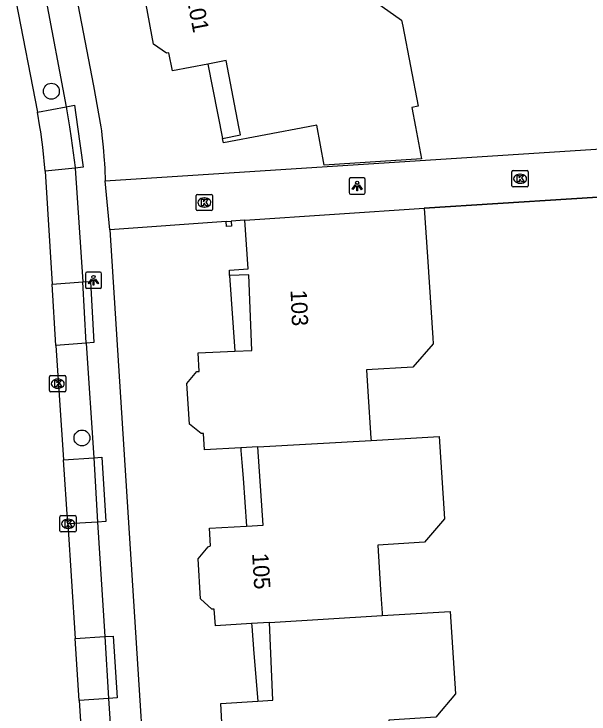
# Model space of a CAD drawing. Extents: x 159628 to 160723, y 388176 to 389416.
# Drawn here: x 160509.46 to 160544.81, y 388463.92 to 388506.93 of the extents above; entities that cross this region are included whole.
import ezdxf

# ---------------------------------------------------------------- set-up
doc = ezdxf.new("R2010")
doc.units = 0
for name, color, linetype in [('IMGEO_Boom', 7, 'Continuous'), ('IMGEO_Kolk', 7, 'Continuous'), ('IMGEO_Lichtpunt', 7, 'Continuous'), ('IMGEO_Muur', 7, 'Continuous'), ('IMGEO_Pand', 7, 'Continuous'), ('IMGEO_Pand_nummerreeks', 7, 'Continuous'), ('IMGEO_Pand_overbouw', 7, 'Continuous'), ('IMGEO_Parkeervlak_open', 7, 'Continuous'), ('IMGEO_Rijbaan_lokaal_gesloten', 7, 'Continuous'), ('IMGEO_Voetpad_open', 7, 'Continuous')]:
    doc.layers.add(name, color=color, linetype=linetype)

msp = doc.modelspace()

# ---------------------------------------------------------------- linework, layer by layer
at = {"layer": 'IMGEO_Boom'}
for centre in [(160511.762, 388502.185), (160513.644, 388480.879)]:
    msp.add_circle(centre, 0.489, dxfattribs=at)
at = {"layer": 'IMGEO_Kolk'}
for p, q in [((160540.075, 388496.383), (160540.075, 388497.235)), ((160540.15, 388497.309), (160541.002, 388497.309)), ((160541.076, 388497.235), (160541.076, 388496.383)), ((160540.563, 388497.089), (160540.588, 388497.089)), ((160540.586, 388496.529), (160540.561, 388496.529)), ((160541.002, 388496.309), (160540.15, 388496.309)), ((160520.666, 388494.924), (160520.666, 388495.776)), ((160520.741, 388495.85), (160521.593, 388495.85)), ((160521.154, 388495.63), (160521.179, 388495.63)), ((160521.667, 388495.776), (160521.667, 388494.924)), ((160521.177, 388495.07), (160521.152, 388495.07)), ((160521.593, 388494.85), (160520.741, 388494.85)), ((160511.728, 388484.715), (160512.58, 388484.715)), ((160511.653, 388483.789), (160511.653, 388484.641)), ((160512.141, 388484.495), (160512.166, 388484.495)), ((160512.654, 388484.641), (160512.654, 388483.789)), ((160512.164, 388483.935), (160512.139, 388483.935)), ((160512.58, 388483.715), (160511.728, 388483.715)), ((160512.286, 388475.181), (160512.286, 388476.033)), ((160512.361, 388476.107), (160513.213, 388476.107)), ((160512.774, 388475.887), (160512.799, 388475.887)), ((160513.287, 388476.033), (160513.287, 388475.181)), ((160512.797, 388475.327), (160512.772, 388475.327)), ((160513.213, 388475.107), (160512.361, 388475.107))]:
    msp.add_line(p, q, dxfattribs=at)
for points in [[(160540.075, 388496.383), (160540.075, 388497.235)], [(160540.15, 388497.309), (160541.002, 388497.309)], [(160541.076, 388497.235), (160541.076, 388496.383)], [(160540.396, 388497.009), (160540.519, 388497.009), (160540.519, 388496.858), (160540.649, 388497.009), (160540.813, 388497.009), (160540.667, 388496.858), (160540.82, 388496.609), (160540.668, 388496.609), (160540.583, 388496.773), (160540.519, 388496.706), (160540.519, 388496.609), (160540.396, 388496.609), (160540.396, 388497.009)], [(160541.002, 388496.309), (160540.15, 388496.309)], [(160520.666, 388494.924), (160520.666, 388495.776)], [(160520.741, 388495.85), (160521.593, 388495.85)], [(160520.987, 388495.55), (160521.11, 388495.55), (160521.11, 388495.399), (160521.24, 388495.55), (160521.404, 388495.55), (160521.258, 388495.399), (160521.411, 388495.15), (160521.259, 388495.15), (160521.174, 388495.314), (160521.11, 388495.247), (160521.11, 388495.15), (160520.987, 388495.15), (160520.987, 388495.55)], [(160521.667, 388495.776), (160521.667, 388494.924)], [(160521.593, 388494.85), (160520.741, 388494.85)], [(160511.728, 388484.715), (160512.58, 388484.715)], [(160511.653, 388483.789), (160511.653, 388484.641)], [(160511.974, 388484.415), (160512.097, 388484.415), (160512.097, 388484.264), (160512.227, 388484.415), (160512.391, 388484.415), (160512.245, 388484.264), (160512.398, 388484.015), (160512.246, 388484.015), (160512.161, 388484.179), (160512.097, 388484.112), (160512.097, 388484.015), (160511.974, 388484.015), (160511.974, 388484.415)], [(160512.654, 388484.641), (160512.654, 388483.789)], [(160512.58, 388483.715), (160511.728, 388483.715)], [(160512.286, 388475.181), (160512.286, 388476.033)], [(160512.361, 388476.107), (160513.213, 388476.107)], [(160512.607, 388475.807), (160512.73, 388475.807), (160512.73, 388475.656), (160512.86, 388475.807), (160513.024, 388475.807), (160512.878, 388475.656), (160513.031, 388475.407), (160512.879, 388475.407), (160512.794, 388475.571), (160512.73, 388475.504), (160512.73, 388475.407), (160512.607, 388475.407), (160512.607, 388475.807)], [(160513.287, 388476.033), (160513.287, 388475.181)], [(160513.213, 388475.107), (160512.361, 388475.107)]]:
    msp.add_lwpolyline(points, dxfattribs=at)
for centre, start, end in [((160540.152, 388497.233), 91.552, 178.448), ((160540.152, 388497.233), 91.552, 178.448), ((160541, 388497.233), 1.552, 88.448), ((160541, 388497.233), 1.552, 88.448), ((160540.152, 388496.385), 181.552, 268.448), ((160540.152, 388496.385), 181.552, 268.448), ((160541, 388496.385), 271.552, 358.448), ((160541, 388496.385), 271.552, 358.448), ((160520.743, 388495.774), 91.552, 178.448), ((160520.743, 388495.774), 91.552, 178.448), ((160521.591, 388495.774), 1.552, 88.448), ((160521.591, 388495.774), 1.552, 88.448), ((160520.743, 388494.926), 181.552, 268.448), ((160520.743, 388494.926), 181.552, 268.448), ((160521.591, 388494.926), 271.552, 358.448), ((160521.591, 388494.926), 271.552, 358.448), ((160511.73, 388484.639), 91.552, 178.448), ((160511.73, 388484.639), 91.552, 178.448), ((160512.578, 388484.639), 1.552, 88.448), ((160512.578, 388484.639), 1.552, 88.448), ((160511.73, 388483.791), 181.552, 268.448), ((160511.73, 388483.791), 181.552, 268.448), ((160512.578, 388483.791), 271.552, 358.448), ((160512.578, 388483.791), 271.552, 358.448), ((160512.363, 388476.031), 91.552, 178.448), ((160512.363, 388476.031), 91.552, 178.448), ((160513.211, 388476.031), 1.552, 88.448), ((160513.211, 388476.031), 1.552, 88.448), ((160512.363, 388475.183), 181.552, 268.448), ((160512.363, 388475.183), 181.552, 268.448), ((160513.211, 388475.183), 271.552, 358.448), ((160513.211, 388475.183), 271.552, 358.448)]:
    msp.add_arc(centre, 0.0765, start, end, dxfattribs=at)
for centre, major_axis, ratio, start_param, end_param in [((160540.562, 388496.809), (-0.387, 0.002), 0.722429, 4.712389, 7.853982), ((160540.587, 388496.809), (-0.39, 0.002), 0.717154, 1.570796, 4.712389), ((160521.153, 388495.35), (-0.387, 0.002), 0.722429, 4.712389, 7.853982), ((160521.178, 388495.35), (-0.39, 0.002), 0.717154, 1.570796, 4.712389), ((160512.14, 388484.215), (-0.387, 0.002), 0.722429, 4.712389, 7.853982), ((160512.165, 388484.215), (-0.39, 0.002), 0.717154, 1.570796, 4.712389), ((160512.773, 388475.607), (-0.387, 0.002), 0.722429, 4.712389, 7.853982), ((160512.798, 388475.607), (-0.39, 0.002), 0.717154, 1.570796, 4.712389)]:
    msp.add_ellipse(centre, major_axis=major_axis, ratio=ratio, start_param=start_param, end_param=end_param, dxfattribs=at)
at = {"layer": 'IMGEO_Lichtpunt'}
for p, q in [((160530.061, 388496.764), (160530.061, 388495.957)), ((160530.061, 388496.764), (160530.061, 388495.957)), ((160530.963, 388496.859), (160530.155, 388496.859)), ((160530.963, 388496.859), (160530.155, 388496.859)), ((160531.057, 388495.957), (160531.057, 388496.764)), ((160531.057, 388495.957), (160531.057, 388496.764)), ((160530.155, 388495.863), (160530.963, 388495.863)), ((160530.155, 388495.863), (160530.963, 388495.863)), ((160513.851, 388490.976), (160513.851, 388490.169)), ((160513.851, 388490.976), (160513.851, 388490.169)), ((160514.753, 388491.071), (160513.945, 388491.071)), ((160514.753, 388491.071), (160513.945, 388491.071)), ((160514.847, 388490.169), (160514.847, 388490.976)), ((160514.847, 388490.169), (160514.847, 388490.976)), ((160513.945, 388490.075), (160514.753, 388490.075)), ((160513.945, 388490.075), (160514.753, 388490.075))]:
    msp.add_line(p, q, dxfattribs=at)
for points in [[(160530.435, 388496.428), (160530.474, 388496.4), (160530.286, 388496.138), (160530.248, 388496.165), (160530.435, 388496.428)], [(160530.537, 388496.38), (160530.584, 388496.38), (160530.584, 388496.058), (160530.537, 388496.058), (160530.537, 388496.38)], [(160530.647, 388496.4), (160530.685, 388496.427), (160530.872, 388496.165), (160530.833, 388496.137), (160530.647, 388496.4)], [(160514.225, 388490.64), (160514.264, 388490.612), (160514.076, 388490.35), (160514.038, 388490.377), (160514.225, 388490.64)], [(160514.327, 388490.592), (160514.374, 388490.592), (160514.374, 388490.27), (160514.327, 388490.27), (160514.327, 388490.592)], [(160514.437, 388490.612), (160514.475, 388490.639), (160514.662, 388490.377), (160514.623, 388490.349), (160514.437, 388490.612)]]:
    msp.add_lwpolyline(points, dxfattribs=at)
for centre in [(160530.56, 388496.562), (160514.35, 388490.774)]:
    msp.add_circle(centre, 0.0994, dxfattribs=at)
for centre, start, end in [((160530.155, 388496.764), 90, 180), ((160530.155, 388496.764), 90, 180), ((160530.963, 388496.764), 0, 90), ((160530.963, 388496.764), 0, 90), ((160530.155, 388495.957), 180, 270), ((160530.155, 388495.957), 180, 270), ((160530.963, 388495.957), 270, 0), ((160530.963, 388495.957), 270, 360), ((160513.945, 388490.976), 90, 180), ((160513.945, 388490.976), 90, 180), ((160514.753, 388490.976), 0, 90), ((160514.753, 388490.976), 0, 90), ((160513.945, 388490.169), 180, 270), ((160513.945, 388490.169), 180, 270), ((160514.753, 388490.169), 270, 0), ((160514.753, 388490.169), 270, 360)]:
    msp.add_arc(centre, 0.0946, start, end, dxfattribs=at)
at = {"layer": 'IMGEO_Muur'}
msp.add_lwpolyline([(160534.68, 388495.01), (160552.795, 388496.141)], dxfattribs=at)
at = {"layer": 'IMGEO_Pand'}
for points in [[(160531.759, 388507.63), (160533.294, 388506.549), (160533.366, 388506.177), (160534.315, 388501.267), (160533.932, 388501.195), (160534.156, 388500), (160534.524, 388498.041), (160528.54, 388497.641), (160528.079, 388500.098), (160527.556, 388500), (160522.338, 388499.022), (160522.284, 388499.291), (160523.387, 388499.505), (160523.291, 388500), (160522.504, 388504.07), (160521.373, 388503.851), (160519.205, 388503.432), (160518.982, 388504.542), (160518.837, 388504.515), (160518.05, 388505.087), (160517.588, 388507.509)], [(160523.663, 388494.267), (160534.68, 388495.01)], [(160534.68, 388495.01), (160534.882, 388492.017), (160535.21, 388487.028), (160535.234, 388486.671), (160533.975, 388485.241), (160531.136, 388485.06), (160531.221, 388483.728), (160531.403, 388480.876), (160531.412, 388480.732)], [(160524.462, 388480.331), (160523.406, 388480.27), (160521.185, 388480.142), (160521.105, 388481.149), (160520.969, 388481.148), (160520.252, 388481.723), (160520.091, 388484.234), (160520.715, 388484.955), (160520.842, 388484.958), (160520.796, 388486.117), (160523.044, 388486.206), (160524.093, 388486.248), (160523.908, 388490.905), (160522.719, 388490.857), (160522.708, 388491.186), (160523.866, 388491.265), (160523.663, 388494.267)], [(160522.815, 388494.21), (160522.836, 388493.901), (160522.526, 388493.88), (160522.505, 388494.189)], [(160522.505, 388494.189), (160522.815, 388494.21)], [(160531.412, 388480.732), (160535.598, 388480.974), (160535.922, 388475.913), (160534.693, 388474.485), (160531.824, 388474.302), (160532, 388471.549), (160532.091, 388470.118), (160532.101, 388469.964)], [(160524.462, 388480.331), (160531.412, 388480.732)], [(160525.17, 388469.546), (160524.068, 388469.48), (160521.854, 388469.347), (160521.772, 388470.363), (160521.635, 388470.365), (160520.938, 388470.997), (160520.782, 388473.461), (160521.397, 388474.193), (160521.543, 388474.247), (160521.483, 388475.332), (160523.764, 388475.465), (160524.788, 388475.525), (160524.462, 388480.331)], [(160532.101, 388469.964), (160536.286, 388470.216), (160536.61, 388465.156), (160535.391, 388463.727), (160532.501, 388463.536), (160532.682, 388460.79), (160532.777, 388459.351), (160532.787, 388459.199)], [(160525.17, 388469.546), (160532.101, 388469.964)], [(160525.866, 388458.77), (160524.812, 388458.705), (160522.549, 388458.565), (160522.48, 388459.526), (160522.302, 388459.577), (160521.611, 388460.19), (160521.475, 388462.672), (160522.088, 388463.387), (160522.235, 388463.399), (160522.174, 388464.559), (160524.446, 388464.712), (160525.376, 388464.774), (160525.17, 388469.546)]]:
    msp.add_lwpolyline(points, dxfattribs=at)
at = {"layer": 'IMGEO_Pand_overbouw'}
for points in [[(160521.373, 388503.851), (160522.284, 388499.291), (160523.387, 388499.505), (160523.291, 388500), (160522.504, 388504.07)], [(160523.044, 388486.206), (160524.093, 388486.248), (160523.908, 388490.905), (160522.719, 388490.857)], [(160523.764, 388475.465), (160524.788, 388475.525), (160524.462, 388480.331), (160523.406, 388480.27), (160523.418, 388480.105), (160523.472, 388479.375), (160523.544, 388478.416)], [(160524.446, 388464.712), (160525.376, 388464.774), (160525.17, 388469.546), (160524.068, 388469.48), (160524.082, 388469.307), (160524.214, 388467.644)]]:
    msp.add_lwpolyline(points, close=True, dxfattribs=at)
at = {"layer": 'IMGEO_Parkeervlak_open'}
for points in [[(160510.9, 388500.893), (160512.671, 388501.233)], [(160513.231, 388497.465), (160511.388, 388497.275)], [(160511.814, 388490.335), (160513.698, 388490.466)], [(160513.91, 388486.7), (160512.045, 388486.571)], [(160512.51, 388479.54), (160514.372, 388479.669)], [(160514.601, 388475.712), (160512.783, 388475.607)], [(160513.23, 388468.562), (160515.045, 388468.677)], [(160515.281, 388464.873), (160513.469, 388464.759)]]:
    msp.add_lwpolyline(points, dxfattribs=at)
at = {"layer": 'IMGEO_Rijbaan_lokaal_gesloten'}
for points in [[(160509.582, 388507.739), (160510.9, 388500.893)], [(160511.388, 388497.275), (160511.238, 388498.75), (160511.198, 388499.063), (160511.108, 388499.684), (160511.058, 388500), (160510.9, 388500.893)], [(160511.388, 388497.275), (160511.814, 388490.335)], [(160512.045, 388486.571), (160511.814, 388490.335)], [(160512.045, 388486.571), (160512.51, 388479.54)], [(160512.783, 388475.607), (160512.51, 388479.54)], [(160512.783, 388475.607), (160513.23, 388468.562)], [(160513.469, 388464.759), (160513.23, 388468.562)], [(160513.469, 388464.759), (160513.893, 388458.024)]]:
    msp.add_lwpolyline(points, dxfattribs=at)
at = {"layer": 'IMGEO_Voetpad_open'}
for points in [[(160502.621, 388563.282), (160514.352, 388502.517), (160514.804, 388500), (160514.837, 388499.752), (160514.87, 388499.48), (160514.947, 388498.75), (160515.011, 388497.924), (160515.036, 388497.776), (160515.039, 388497.412), (160515.064, 388496.686)], [(160511.371, 388508.079), (160512.671, 388501.233)], [(160512.671, 388501.233), (160513.187, 388501.332), (160513.369, 388500), (160513.707, 388497.527), (160513.231, 388497.465)], [(160512.671, 388501.233), (160512.867, 388500), (160512.979, 388499.3), (160513.229, 388497.495), (160513.231, 388497.465)], [(160515.064, 388496.686), (160547.147, 388498.751)], [(160586.971, 388498.275), (160552.795, 388496.141), (160534.68, 388495.01)], [(160513.231, 388497.465), (160513.698, 388490.466)], [(160515.358, 388493.665), (160515.064, 388496.686)], [(160522.505, 388494.189), (160515.358, 388493.665)], [(160523.663, 388494.267), (160522.815, 388494.21)], [(160515.358, 388493.665), (160519.189, 388433.567)], [(160513.698, 388490.466), (160514.16, 388490.486), (160514.381, 388486.746), (160513.91, 388486.7)], [(160513.91, 388486.7), (160513.698, 388490.466)], [(160513.91, 388486.7), (160514.372, 388479.669)], [(160514.372, 388479.669), (160514.866, 388479.703), (160515.11, 388475.74), (160514.601, 388475.712)], [(160514.372, 388479.669), (160514.601, 388475.712)], [(160514.601, 388475.712), (160515.045, 388468.677)], [(160515.045, 388468.677), (160515.564, 388468.709), (160515.816, 388464.906), (160515.281, 388464.873)], [(160515.045, 388468.677), (160515.281, 388464.873)], [(160515.281, 388464.873), (160515.718, 388458.143)]]:
    msp.add_lwpolyline(points, dxfattribs=at)

# ---------------------------------------------------------------- texts
at = {"layer": 'IMGEO_Pand_nummerreeks'}
for s, rotation, p in [('101', 280.8, (160520.075, 388507.922)), ('103', 272.2744, (160526.467, 388489.963)), ('105', 273.5464, (160524.103, 388473.781))]:
    msp.add_text(s, height=1, rotation=rotation, dxfattribs=at).set_placement(p)

doc.saveas('drawing.dxf')
